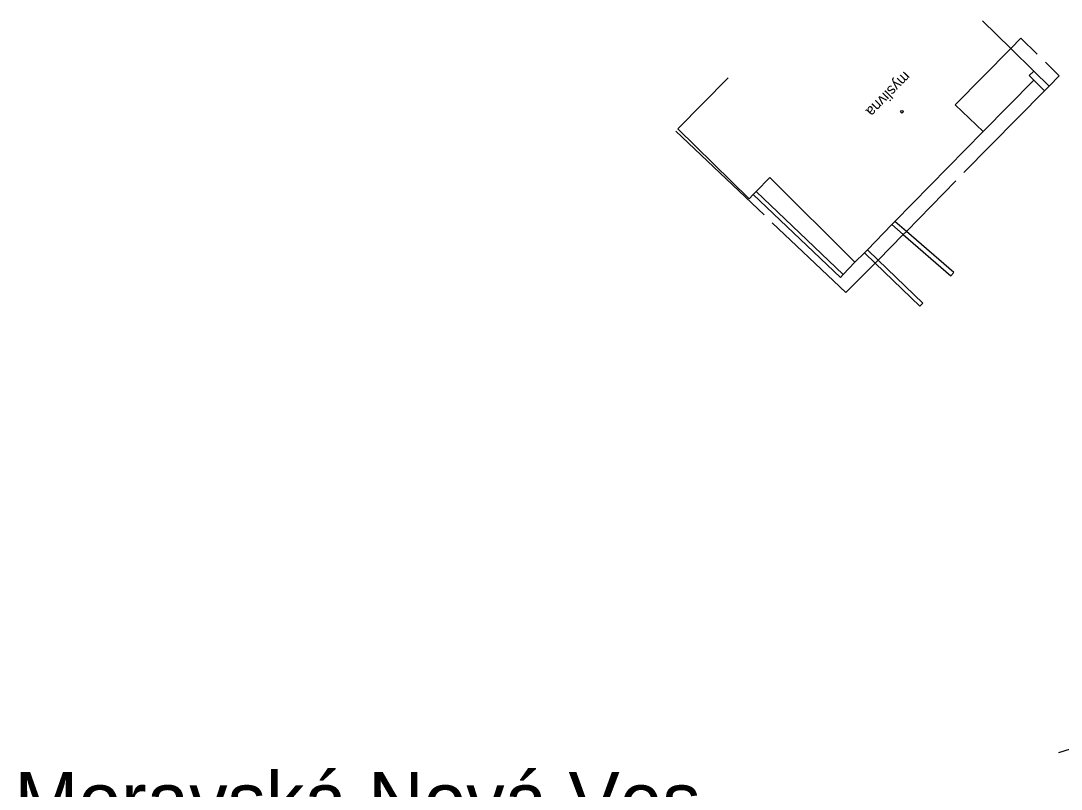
# Model space of a CAD drawing. Extents: x -577457 to -568404, y -1208466 to -1201387.
# Drawn here: x -573573.8 to -573501.2, y -1206324.2 to -1206270.6 of the extents above; entities that cross this region are included whole.
import ezdxf

# ---------------------------------------------------------------- set-up
doc = ezdxf.new("R2010")
doc.units = 0
for name, color, linetype in [('BUDOVY_MĚŘ', 7, 'Continuous'), ('NÁZVY_SÍDEL_JEDNOTKY', 7, 'Continuous'), ('POMOC_POPIS', 7, 'Continuous'), ('ROZHRANÍ_PLOCH', 7, 'Continuous'), ('ZELEŇ', 7, 'Continuous'), ('ZN_BUDOV', 7, 'Continuous')]:
    doc.layers.add(name, color=color, linetype=linetype)

msp = doc.modelspace()

# ---------------------------------------------------------------- linework, layer by layer
at = {"layer": 'BUDOVY_MĚŘ'}
for points in [[(-573504.77, -1206272.48), (-573506.73, -1206270.55)], [(-573508.64, -1206276.42), (-573504.77, -1206272.48)], [(-573503.16, -1206274.06), (-573504.77, -1206272.48)], [(-573503.16, -1206274.69), (-573503.48, -1206274.38), (-573503.16, -1206274.06)], [(-573524.48, -1206274.53), (-573527.98, -1206278.1), (-573523.02, -1206282.97), (-573522.74, -1206282.68)], [(-573506.69, -1206278.28), (-573503.16, -1206274.69)], [(-573506.69, -1206278.28), (-573508.64, -1206276.42)], [(-573512.85, -1206284.56), (-573506.69, -1206278.28)], [(-573521.57, -1206281.49), (-573522.53, -1206282.47)], [(-573515.64, -1206287.41), (-573521.57, -1206281.49)], [(-573522.53, -1206282.47), (-573522.74, -1206282.68)], [(-573522.74, -1206282.68), (-573516.65, -1206288.48), (-573516.45, -1206288.26)], [(-573516.45, -1206288.26), (-573522.53, -1206282.47)], [(-573513.06, -1206284.78), (-573512.85, -1206284.56)], [(-573514.77, -1206286.53), (-573513.06, -1206284.78)], [(-573515.64, -1206287.41), (-573514.98, -1206286.74)], [(-573514.98, -1206286.74), (-573514.77, -1206286.53)], [(-573516.45, -1206288.26), (-573515.64, -1206287.41)]]:
    msp.add_lwpolyline(points, dxfattribs=at)
at = {"layer": 'ROZHRANÍ_PLOCH'}
for points in [[(-573504.77, -1206272.48), (-573504.07, -1206271.76), (-573502.92, -1206272.89)], [(-573502.09, -1206275.11), (-573501.39, -1206274.4), (-573502.35, -1206273.45)], [(-573503.16, -1206274.06), (-573502.09, -1206275.11)], [(-573503.16, -1206274.69), (-573502.41, -1206275.43)], [(-573502.41, -1206275.43), (-573502.09, -1206275.11)], [(-573508.03, -1206281.15), (-573502.41, -1206275.43)], [(-573528.12, -1206278.25), (-573521.98, -1206284.1)], [(-573512.05, -1206285.25), (-573508.59, -1206281.72)], [(-573512.05, -1206285.25), (-573512.85, -1206284.56)], [(-573521.4, -1206284.65), (-573516.27, -1206289.53), (-573514.23, -1206287.46)], [(-573513.06, -1206284.78), (-573512.27, -1206285.47)], [(-573512.27, -1206285.47), (-573508.95, -1206288.35), (-573508.75, -1206288.12), (-573512.05, -1206285.25)], [(-573512.27, -1206285.47), (-573512.05, -1206285.25)], [(-573514.02, -1206287.25), (-573512.27, -1206285.47)], [(-573514.98, -1206286.74), (-573514.23, -1206287.46)], [(-573514.02, -1206287.25), (-573514.77, -1206286.53)], [(-573514.23, -1206287.46), (-573514.02, -1206287.25)], [(-573514.23, -1206287.46), (-573511.11, -1206290.47), (-573510.9, -1206290.26), (-573514.02, -1206287.25)]]:
    msp.add_lwpolyline(points, dxfattribs=at)
at = {"layer": 'ZELEŇ'}
msp.add_lwpolyline([(-573483.7, -1206275.48), (-573469.97, -1206296.36), (-573465.15, -1206304.76), (-573468.15, -1206311.26), (-573479.17, -1206314.65), (-573501.44, -1206321.66)], dxfattribs=at)
at = {"layer": 'ZN_BUDOV'}
msp.add_circle((-573512.36, -1206276.9), 0.0875, dxfattribs=at)

# ---------------------------------------------------------------- texts
at = {"layer": 'NÁZVY_SÍDEL_JEDNOTKY'}
msp.add_text('Moravská Nová Ves', height=4, dxfattribs=at).set_placement((-573574.26, -1206327))
at = {"layer": 'POMOC_POPIS'}
msp.add_text('myslivna', height=0.75, rotation=225.54002, dxfattribs=at).set_placement((-573512.19, -1206274.03))

doc.saveas('drawing.dxf')
